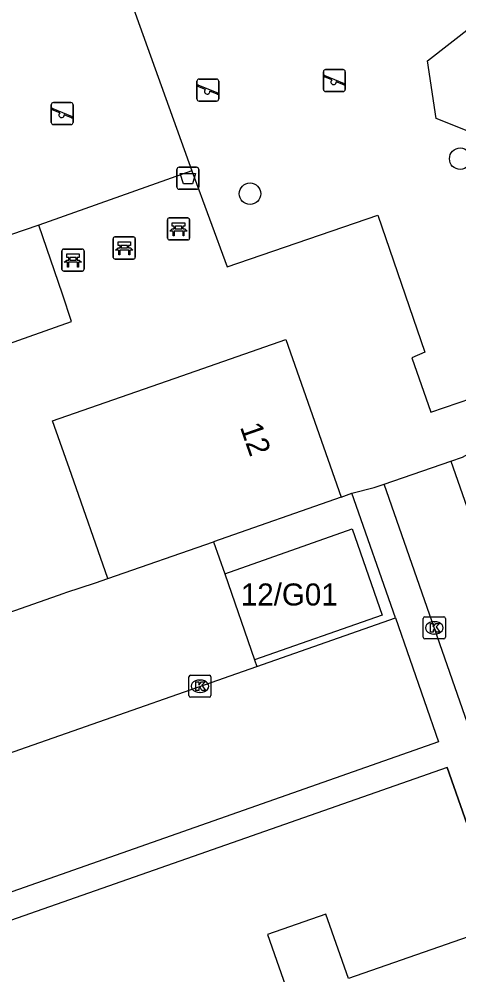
# Model space of a CAD drawing. Extents: x 159377 to 159983, y 382996 to 383595.
# Drawn here: x 159618.6 to 159638.52, y 383310.98 to 383354.34 of the extents above; entities that cross this region are included whole.
import ezdxf

# ---------------------------------------------------------------- set-up
doc = ezdxf.new("R2010")
doc.units = 0
for name, color, linetype in [('IMGEO_Afvalbak', 7, 'Continuous'), ('IMGEO_Bank', 7, 'Continuous'), ('IMGEO_Boom', 7, 'Continuous'), ('IMGEO_Groenvoorziening', 7, 'Continuous'), ('IMGEO_Kolk', 7, 'Continuous'), ('IMGEO_Muur', 7, 'Continuous'), ('IMGEO_Pand', 7, 'Continuous'), ('IMGEO_Pand_nummerreeks', 7, 'Continuous'), ('IMGEO_Rijbaan_lokaal_open', 7, 'Continuous'), ('IMGEO_Speelvoorziening', 7, 'Continuous'), ('IMGEO_Voetpad_open', 7, 'Continuous')]:
    doc.layers.add(name, color=color, linetype=linetype)

msp = doc.modelspace()

# ---------------------------------------------------------------- linework, layer by layer
at = {"layer": 'IMGEO_Afvalbak'}
for p, q in [((159625.752, 383346.721), (159625.752, 383347.521)), ((159625.752, 383347.521), (159625.752, 383346.721)), ((159625.852, 383347.621), (159626.642, 383347.621)), ((159626.642, 383347.621), (159625.852, 383347.621)), ((159626.742, 383347.521), (159626.742, 383346.721)), ((159626.742, 383346.721), (159626.742, 383347.521)), ((159626.642, 383346.621), (159625.852, 383346.621)), ((159625.852, 383346.621), (159626.642, 383346.621))]:
    msp.add_line(p, q, dxfattribs=at)
msp.add_lwpolyline([(159625.895, 383347.335), (159626.599, 383347.335), (159626.45, 383346.865), (159626.044, 383346.865), (159625.895, 383347.335)], dxfattribs=at)
for centre, start, end in [((159625.852, 383347.521), 90, 180), ((159625.852, 383347.521), 90, 180), ((159626.642, 383347.521), 0, 90), ((159626.642, 383347.521), 360, 90), ((159625.852, 383346.721), 180, 270), ((159625.852, 383346.721), 180, 270), ((159626.642, 383346.721), 270, 0), ((159626.642, 383346.721), 270, 0)]:
    msp.add_arc(centre, 0.1, start, end, dxfattribs=at)
at = {"layer": 'IMGEO_Bank'}
for p, q in [((159625.399, 383345.323), (159626.24, 383345.323)), ((159626.24, 383345.323), (159625.399, 383345.323)), ((159625.324, 383344.398), (159625.324, 383345.239)), ((159625.324, 383345.239), (159625.324, 383344.398)), ((159625.633, 383344.829), (159625.633, 383344.935)), ((159625.677, 383344.935), (159625.677, 383344.829)), ((159625.965, 383344.941), (159625.683, 383344.941)), ((159625.971, 383344.829), (159625.971, 383344.935)), ((159626.015, 383344.935), (159626.015, 383344.829)), ((159626.324, 383345.248), (159626.324, 383344.407)), ((159626.324, 383344.407), (159626.324, 383345.248)), ((159622.939, 383344.458), (159623.78, 383344.458)), ((159623.78, 383344.458), (159622.939, 383344.458)), ((159626.021, 383344.721), (159625.628, 383344.721)), ((159625.683, 383344.823), (159625.965, 383344.823)), ((159622.864, 383343.533), (159622.864, 383344.374)), ((159622.864, 383344.374), (159622.864, 383343.533)), ((159623.173, 383343.964), (159623.173, 383344.07)), ((159623.217, 383344.07), (159623.217, 383343.964)), ((159623.505, 383344.076), (159623.223, 383344.076)), ((159623.511, 383343.964), (159623.511, 383344.07)), ((159623.555, 383344.07), (159623.555, 383343.964)), ((159623.864, 383344.383), (159623.864, 383343.542)), ((159623.864, 383343.542), (159623.864, 383344.383)), ((159626.249, 383344.323), (159625.408, 383344.323)), ((159625.408, 383344.323), (159626.249, 383344.323)), ((159620.541, 383342.986), (159620.541, 383343.827)), ((159620.541, 383343.827), (159620.541, 383342.986)), ((159620.616, 383343.911), (159621.457, 383343.911)), ((159621.457, 383343.911), (159620.616, 383343.911)), ((159621.541, 383343.836), (159621.541, 383342.995)), ((159621.541, 383342.995), (159621.541, 383343.836)), ((159623.561, 383343.856), (159623.168, 383343.856)), ((159623.223, 383343.958), (159623.505, 383343.958)), ((159621.238, 383343.309), (159620.845, 383343.309)), ((159620.85, 383343.417), (159620.85, 383343.523)), ((159620.894, 383343.523), (159620.894, 383343.417)), ((159621.182, 383343.529), (159620.9, 383343.529)), ((159620.9, 383343.411), (159621.182, 383343.411)), ((159621.188, 383343.417), (159621.188, 383343.523)), ((159621.232, 383343.523), (159621.232, 383343.417)), ((159623.789, 383343.458), (159622.948, 383343.458)), ((159622.948, 383343.458), (159623.789, 383343.458)), ((159621.466, 383342.911), (159620.625, 383342.911)), ((159620.625, 383342.911), (159621.466, 383342.911))]:
    msp.add_line(p, q, dxfattribs=at)
for points in [[(159625.627, 383344.941), (159625.541, 383344.941), (159625.541, 383345.102), (159626.104, 383345.102), (159626.104, 383344.941), (159626.021, 383344.941)], [(159625.571, 383344.721), (159625.429, 383344.721), (159625.541, 383344.823), (159625.627, 383344.823)], [(159625.621, 383344.714), (159625.621, 383344.507), (159625.578, 383344.507), (159625.578, 383344.714)], [(159626.021, 383344.823), (159626.104, 383344.823), (159626.216, 383344.721), (159626.077, 383344.721)], [(159626.071, 383344.714), (159626.071, 383344.507), (159626.027, 383344.507), (159626.027, 383344.714)], [(159623.167, 383344.076), (159623.081, 383344.076), (159623.081, 383344.237), (159623.644, 383344.237), (159623.644, 383344.076), (159623.561, 383344.076)], [(159620.844, 383343.529), (159620.758, 383343.529), (159620.758, 383343.69), (159621.321, 383343.69), (159621.321, 383343.529), (159621.238, 383343.529)], [(159623.111, 383343.856), (159622.969, 383343.856), (159623.081, 383343.958), (159623.167, 383343.958)], [(159623.161, 383343.849), (159623.161, 383343.642), (159623.118, 383343.642), (159623.118, 383343.849)], [(159623.561, 383343.958), (159623.644, 383343.958), (159623.756, 383343.856), (159623.617, 383343.856)], [(159623.611, 383343.849), (159623.611, 383343.642), (159623.567, 383343.642), (159623.567, 383343.849)], [(159620.788, 383343.309), (159620.646, 383343.309), (159620.758, 383343.411), (159620.844, 383343.411)], [(159620.838, 383343.302), (159620.838, 383343.095), (159620.795, 383343.095), (159620.795, 383343.302)], [(159621.238, 383343.411), (159621.321, 383343.411), (159621.433, 383343.309), (159621.294, 383343.309)], [(159621.288, 383343.302), (159621.288, 383343.095), (159621.244, 383343.095), (159621.244, 383343.302)]]:
    msp.add_lwpolyline(points, dxfattribs=at)
for centre, radius, start, end in [((159625.402, 383345.245), 0.0779, 92.4484, 184.2845), ((159625.402, 383345.245), 0.0779, 92.4484, 184.2845), ((159626.246, 383345.245), 0.0779, 2.4484, 94.2845), ((159626.246, 383345.245), 0.0779, 2.4484, 94.2845), ((159625.626, 383344.934), 0.00671, 2.8957, 87.1043), ((159625.683, 383344.934), 0.00671, 92.8957, 177.1043), ((159625.965, 383344.934), 0.00671, 2.8957, 87.1043), ((159626.022, 383344.934), 0.00671, 92.8957, 177.1043), ((159622.942, 383344.38), 0.0779, 92.4484, 184.2845), ((159622.942, 383344.38), 0.0779, 92.4484, 184.2845), ((159623.786, 383344.38), 0.0779, 2.4484, 94.2845), ((159623.786, 383344.38), 0.0779, 2.4484, 94.2845), ((159625.571, 383344.714), 0.00671, 2.8957, 87.1043), ((159625.628, 383344.714), 0.00671, 92.8957, 177.1043), ((159625.626, 383344.83), 0.00671, 272.8957, 357.1043), ((159625.683, 383344.83), 0.00671, 182.8957, 267.1043), ((159625.965, 383344.83), 0.00671, 272.8957, 357.1043), ((159626.022, 383344.83), 0.00671, 182.8957, 267.1043), ((159626.02, 383344.714), 0.00671, 2.8957, 87.1043), ((159626.077, 383344.714), 0.00671, 92.8957, 177.1043), ((159623.166, 383344.069), 0.00671, 2.8957, 87.1043), ((159623.223, 383344.069), 0.00671, 92.8957, 177.1043), ((159623.505, 383344.069), 0.00671, 2.8957, 87.1043), ((159623.562, 383344.069), 0.00671, 92.8957, 177.1043), ((159625.402, 383344.401), 0.0779, 182.4484, 274.2845), ((159625.402, 383344.401), 0.0779, 182.4484, 274.2845), ((159626.246, 383344.401), 0.0779, 272.4484, 4.2845), ((159626.246, 383344.401), 0.0779, 272.4484, 4.2845), ((159620.619, 383343.833), 0.0779, 92.4484, 184.2845), ((159620.619, 383343.833), 0.0779, 92.4484, 184.2845), ((159621.463, 383343.833), 0.0779, 2.4484, 94.2845), ((159621.463, 383343.833), 0.0779, 2.4484, 94.2845), ((159623.111, 383343.849), 0.00671, 2.8957, 87.1043), ((159623.168, 383343.849), 0.00671, 92.8957, 177.1043), ((159623.166, 383343.965), 0.00671, 272.8957, 357.1043), ((159623.223, 383343.965), 0.00671, 182.8957, 267.1043), ((159623.505, 383343.965), 0.00671, 272.8957, 357.1043), ((159623.562, 383343.965), 0.00671, 182.8957, 267.1043), ((159623.56, 383343.849), 0.00671, 2.8957, 87.1043), ((159623.617, 383343.849), 0.00671, 92.8957, 177.1043), ((159620.788, 383343.302), 0.00671, 2.8957, 87.1043), ((159620.845, 383343.302), 0.00671, 92.8957, 177.1043), ((159620.843, 383343.522), 0.00671, 2.8957, 87.1043), ((159620.843, 383343.418), 0.00671, 272.8957, 357.1043), ((159620.9, 383343.522), 0.00671, 92.8957, 177.1043), ((159620.9, 383343.418), 0.00671, 182.8957, 267.1043), ((159621.182, 383343.522), 0.00671, 2.8957, 87.1043), ((159621.182, 383343.418), 0.00671, 272.8957, 357.1043), ((159621.239, 383343.522), 0.00671, 92.8957, 177.1043), ((159621.239, 383343.418), 0.00671, 182.8957, 267.1043), ((159621.237, 383343.302), 0.00671, 2.8957, 87.1043), ((159621.294, 383343.302), 0.00671, 92.8957, 177.1043), ((159622.942, 383343.536), 0.0779, 182.4484, 274.2845), ((159622.942, 383343.536), 0.0779, 182.4484, 274.2845), ((159623.786, 383343.536), 0.0779, 272.4484, 4.2845), ((159623.786, 383343.536), 0.0779, 272.4484, 4.2845), ((159620.619, 383342.989), 0.0779, 182.4484, 274.2845), ((159620.619, 383342.989), 0.0779, 182.4484, 274.2845), ((159621.463, 383342.989), 0.0779, 272.4484, 4.2845), ((159621.463, 383342.989), 0.0779, 272.4484, 4.2845)]:
    msp.add_arc(centre, radius, start, end, dxfattribs=at)
at = {"layer": 'IMGEO_Boom'}
for centre in [(159638.589, 383348.008), (159629.062, 383346.42)]:
    msp.add_circle(centre, 0.489, dxfattribs=at)
at = {"layer": 'IMGEO_Groenvoorziening'}
msp.add_lwpolyline([(159619.501, 383345), (159613.687, 383343.01), (159609.631, 383354.071), (159610.942, 383356.573), (159621.85, 383360.229), (159626.42, 383347.465)], dxfattribs=at)
at = {"layer": 'IMGEO_Kolk'}
for p, q in [((159636.912, 383326.299), (159636.912, 383327.151)), ((159636.987, 383327.225), (159637.839, 383327.225)), ((159637.913, 383327.151), (159637.913, 383326.299)), ((159637.4, 383327.005), (159637.425, 383327.005)), ((159637.423, 383326.445), (159637.398, 383326.445)), ((159637.839, 383326.225), (159636.987, 383326.225)), ((159626.368, 383324.577), (159627.22, 383324.577)), ((159626.293, 383323.651), (159626.293, 383324.503)), ((159626.781, 383324.357), (159626.806, 383324.357)), ((159627.294, 383324.503), (159627.294, 383323.651)), ((159626.804, 383323.797), (159626.779, 383323.797)), ((159627.22, 383323.577), (159626.368, 383323.577))]:
    msp.add_line(p, q, dxfattribs=at)
for points in [[(159636.912, 383326.299), (159636.912, 383327.151)], [(159636.987, 383327.225), (159637.839, 383327.225)], [(159637.913, 383327.151), (159637.913, 383326.299)], [(159637.233, 383326.925), (159637.356, 383326.925), (159637.356, 383326.774), (159637.486, 383326.925), (159637.65, 383326.925), (159637.504, 383326.774), (159637.657, 383326.525), (159637.505, 383326.525), (159637.42, 383326.689), (159637.356, 383326.622), (159637.356, 383326.525), (159637.233, 383326.525), (159637.233, 383326.925)], [(159637.839, 383326.225), (159636.987, 383326.225)], [(159626.368, 383324.577), (159627.22, 383324.577)], [(159626.293, 383323.651), (159626.293, 383324.503)], [(159626.614, 383324.277), (159626.737, 383324.277), (159626.737, 383324.126), (159626.867, 383324.277), (159627.031, 383324.277), (159626.885, 383324.126), (159627.038, 383323.877), (159626.886, 383323.877), (159626.801, 383324.041), (159626.737, 383323.974), (159626.737, 383323.877), (159626.614, 383323.877), (159626.614, 383324.277)], [(159627.294, 383324.503), (159627.294, 383323.651)], [(159627.22, 383323.577), (159626.368, 383323.577)]]:
    msp.add_lwpolyline(points, dxfattribs=at)
for centre, start, end in [((159636.989, 383327.149), 91.552, 178.448), ((159636.989, 383327.149), 91.552, 178.448), ((159637.837, 383327.149), 1.552, 88.448), ((159637.837, 383327.149), 1.552, 88.448), ((159636.989, 383326.301), 181.552, 268.448), ((159636.989, 383326.301), 181.552, 268.448), ((159637.837, 383326.301), 271.552, 358.448), ((159637.837, 383326.301), 271.552, 358.448), ((159626.37, 383324.501), 91.552, 178.448), ((159626.37, 383324.501), 91.552, 178.448), ((159627.218, 383324.501), 1.552, 88.448), ((159627.218, 383324.501), 1.552, 88.448), ((159626.37, 383323.653), 181.552, 268.448), ((159626.37, 383323.653), 181.552, 268.448), ((159627.218, 383323.653), 271.552, 358.448), ((159627.218, 383323.653), 271.552, 358.448)]:
    msp.add_arc(centre, 0.0765, start, end, dxfattribs=at)
for centre, major_axis, ratio, start_param, end_param in [((159637.399, 383326.725), (-0.387, 0.002), 0.722429, 4.712389, 7.853982), ((159637.424, 383326.725), (-0.39, 0.002), 0.717154, 1.570796, 4.712389), ((159626.78, 383324.077), (-0.387, 0.002), 0.722429, 4.712389, 7.853982), ((159626.805, 383324.077), (-0.39, 0.002), 0.717154, 1.570796, 4.712389)]:
    msp.add_ellipse(centre, major_axis=major_axis, ratio=ratio, start_param=start_param, end_param=end_param, dxfattribs=at)
at = {"layer": 'IMGEO_Muur'}
msp.add_lwpolyline([(159638.001, 383320.394), (159639.998, 383314.666)], dxfattribs=at)
at = {"layer": 'IMGEO_Pand'}
for points in [[(159622.619, 383328.958), (159620.967, 383333.678), (159620.115, 383336.111), (159625.969, 383338.154), (159630.689, 383339.802), (159633.187, 383332.647)], [(159633.187, 383332.647), (159627.409, 383330.63)], [(159627.915, 383329.182), (159633.686, 383331.211), (159635.055, 383327.298), (159629.263, 383325.268)], [(159622.619, 383328.958), (159627.409, 383330.63)], [(159627.915, 383329.182), (159629.263, 383325.268)], [(159639.998, 383314.666), (159639.844, 383314.612), (159640.34, 383313.197), (159633.525, 383310.811), (159632.501, 383313.736), (159629.857, 383312.81), (159630.882, 383309.884), (159624.465, 383307.635), (159623.969, 383309.05), (159623.748, 383308.973)]]:
    msp.add_lwpolyline(points, dxfattribs=at)
at = {"layer": 'IMGEO_Rijbaan_lokaal_open'}
for points in [[(159635.142, 383333.243), (159638.165, 383334.29)], [(159638.165, 383334.29), (159647.812, 383306.694)], [(159644.757, 383305.615), (159635.142, 383333.243)], [(159635.65, 383327.182), (159637.605, 383321.561), (159612.758, 383312.821), (159610.898, 383318.498)], [(159629.365, 383324.977), (159635.65, 383327.182)], [(159610.898, 383318.498), (159629.365, 383324.977)]]:
    msp.add_lwpolyline(points, dxfattribs=at)
at = {"layer": 'IMGEO_Speelvoorziening'}
for p, q in [((159632.386, 383351.152), (159632.386, 383351.952)), ((159632.386, 383351.952), (159632.386, 383351.152)), ((159632.486, 383352.052), (159633.276, 383352.052)), ((159633.276, 383352.052), (159632.486, 383352.052)), ((159633.376, 383351.952), (159633.376, 383351.152)), ((159633.376, 383351.152), (159633.376, 383351.952)), ((159626.658, 383350.719), (159626.658, 383351.519)), ((159626.658, 383351.519), (159626.658, 383350.719)), ((159626.758, 383351.619), (159627.548, 383351.619)), ((159627.548, 383351.619), (159626.758, 383351.619)), ((159627.648, 383351.519), (159627.648, 383350.719)), ((159627.648, 383350.719), (159627.648, 383351.519)), ((159632.769, 383351.58), (159632.43, 383351.717)), ((159632.455, 383351.777), (159633.331, 383351.424)), ((159633.307, 383351.364), (159632.967, 383351.501)), ((159627.041, 383351.147), (159626.702, 383351.284)), ((159626.727, 383351.344), (159627.603, 383350.991)), ((159627.579, 383350.931), (159627.239, 383351.068)), ((159633.276, 383351.052), (159632.486, 383351.052)), ((159632.486, 383351.052), (159633.276, 383351.052)), ((159620.158, 383350.555), (159620.948, 383350.555)), ((159620.948, 383350.555), (159620.158, 383350.555)), ((159627.548, 383350.619), (159626.758, 383350.619)), ((159626.758, 383350.619), (159627.548, 383350.619)), ((159620.058, 383349.655), (159620.058, 383350.455)), ((159620.058, 383350.455), (159620.058, 383349.655)), ((159620.441, 383350.083), (159620.102, 383350.22)), ((159620.127, 383350.28), (159621.003, 383349.927)), ((159621.048, 383350.455), (159621.048, 383349.655)), ((159621.048, 383349.655), (159621.048, 383350.455)), ((159620.979, 383349.867), (159620.639, 383350.004)), ((159620.948, 383349.555), (159620.158, 383349.555)), ((159620.158, 383349.555), (159620.948, 383349.555))]:
    msp.add_line(p, q, dxfattribs=at)
for centre, radius, start, end in [((159632.486, 383351.952), 0.1, 90, 180), ((159632.486, 383351.952), 0.1, 90, 180), ((159633.276, 383351.952), 0.1, 0, 90), ((159633.276, 383351.952), 0.1, 360, 90), ((159626.758, 383351.519), 0.1, 90, 180), ((159626.758, 383351.519), 0.1, 90, 180), ((159627.548, 383351.519), 0.1, 0, 90), ((159627.548, 383351.519), 0.1, 360, 90), ((159632.443, 383351.747), 0.0327, 68.078, 248.078), ((159632.848, 383351.49), 0.12, 130.9928, 5.1632), ((159633.319, 383351.394), 0.0327, 248.078, 68.078), ((159626.715, 383351.314), 0.0327, 68.078, 248.078), ((159627.12, 383351.057), 0.12, 130.9928, 5.1632), ((159627.591, 383350.961), 0.0327, 248.078, 68.078), ((159632.486, 383351.152), 0.1, 180, 270), ((159632.486, 383351.152), 0.1, 180, 270), ((159633.276, 383351.152), 0.1, 270, 0), ((159633.276, 383351.152), 0.1, 270, 0), ((159620.158, 383350.455), 0.1, 90, 180), ((159620.158, 383350.455), 0.1, 90, 180), ((159620.948, 383350.455), 0.1, 0, 90), ((159620.948, 383350.455), 0.1, 360, 90), ((159626.758, 383350.719), 0.1, 180, 270), ((159626.758, 383350.719), 0.1, 180, 270), ((159627.548, 383350.719), 0.1, 270, 0), ((159627.548, 383350.719), 0.1, 270, 0), ((159620.115, 383350.25), 0.0327, 68.078, 248.078), ((159620.52, 383349.993), 0.12, 130.9928, 5.1632), ((159620.991, 383349.897), 0.0327, 248.078, 68.078), ((159620.158, 383349.655), 0.1, 180, 270), ((159620.158, 383349.655), 0.1, 180, 270), ((159620.948, 383349.655), 0.1, 270, 0), ((159620.948, 383349.655), 0.1, 270, 0)]:
    msp.add_arc(centre, radius, start, end, dxfattribs=at)
at = {"layer": 'IMGEO_Voetpad_open'}
for points in [[(159637.104, 383352.444), (159639.161, 383354.045), (159641.673, 383353.15), (159642.022, 383350.52), (159639.958, 383348.855), (159637.503, 383349.835), (159637.104, 383352.444)], [(159626.42, 383347.465), (159619.501, 383345)], [(159626.42, 383347.465), (159628.027, 383343.101), (159634.849, 383345.441), (159636.979, 383339.231), (159636.397, 383338.982), (159637.249, 383336.509), (159641.583, 383337.997), (159642.421, 383335.945)], [(159603.731, 383341.583), (159609.342, 383343.546), (159609.56, 383342.946), (159617.864, 383339.516), (159620.975, 383340.62), (159620.57, 383341.864), (159619.501, 383345)], [(159638.165, 383334.29), (159638.685, 383334.47), (159639.534, 383334.943)], [(159633.682, 383332.842), (159634.69, 383333.087), (159635.142, 383333.243)], [(159633.187, 383332.647), (159633.682, 383332.842)], [(159635.65, 383327.182), (159633.682, 383332.842)], [(159627.409, 383330.63), (159627.915, 383329.182)], [(159609.38, 383324.358), (159609.386, 383324.339), (159609.41, 383324.347), (159620.646, 383328.302), (159620.721, 383328.328), (159622.062, 383328.761), (159622.619, 383328.958)], [(159629.263, 383325.268), (159629.365, 383324.977)], [(159639.998, 383314.666), (159638.001, 383320.394), (159611.994, 383311.273), (159611.905, 383311.499)]]:
    msp.add_lwpolyline(points, dxfattribs=at)

# ---------------------------------------------------------------- texts
at = {"layer": 'IMGEO_Pand_nummerreeks'}
msp.add_text('12', height=1, rotation=289.2454, dxfattribs=at).set_placement((159628.597, 383335.84))
msp.add_text('12/G01', height=1, dxfattribs=at).set_placement((159628.648, 383327.739))

doc.saveas('drawing.dxf')
